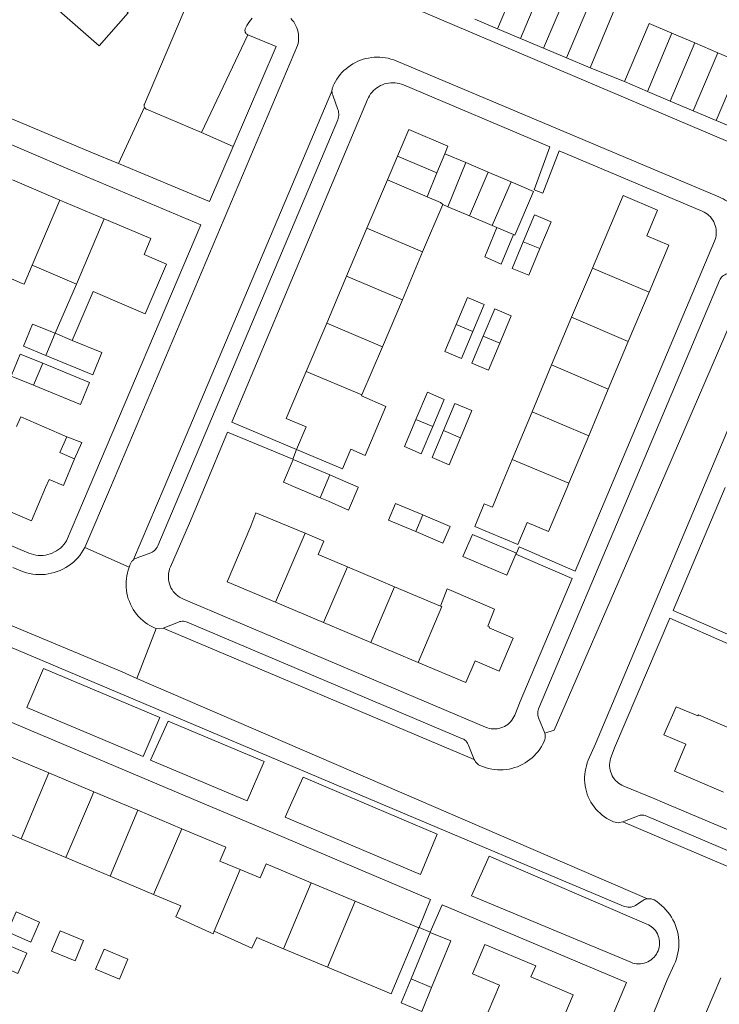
# Model space of a CAD drawing. Header units: metres. Extents: x 89888 to 94270, y 464165 to 468904.
# Tile 301 of 369: x 92891 to 92979, y 466975 to 467098. Entities that reach past the tile are written whole.
import ezdxf

# ---------------------------------------------------------------- set-up
doc = ezdxf.new("R2010")
doc.units = ezdxf.units.M
for name, color, linetype, lineweight in [('B_BEBOUWINGSGRENS_0', 251, 'CONTINUOUS', 13), ('B_LUIFEL_1', 251, 'CONTINUOUS', 13), ('B_TUSSENMUUR_0', 251, 'CONTINUOUS', 13), ('V_WEGGRENS_0', 251, 'CONTINUOUS', 13)]:
    doc.layers.add(name, color=color, linetype=linetype, lineweight=lineweight)

# ---------------------------------------------------------------- blocks, each defined once
blk = doc.blocks.new('OGT_BLOK1_ACAD_1_FMEBLOCK17')
at = {"layer": 'B_BEBOUWINGSGRENS_0'}
for p, q in [((-2.83, 1.75), (-4.28, -1.75)), ((4.06, -1.75), (4.28, -1.23))]:
    blk.add_line(p, q, dxfattribs=at)

msp = doc.modelspace()

# ---------------------------------------------------------------- linework, layer by layer
at = {"layer": 'B_BEBOUWINGSGRENS_0'}
for p, q in [((92951.43, 467097.13), (92948.55, 467098.34)), ((92954.32, 467095.92), (92951.43, 467097.13)), ((92957.2, 467094.7), (92954.32, 467095.92)), ((92973.3, 467096.59), (92976.18, 467095.36)), ((92960.08, 467093.5), (92957.2, 467094.7)), ((92976.18, 467095.36), (92979.07, 467094.14)), ((92963.04, 467092.25), (92960.08, 467093.5)), ((92979.07, 467094.14), (92981.95, 467092.92)), ((92970.23, 467089.28), (92967.35, 467090.5)), ((92973.11, 467088.06), (92970.23, 467089.28)), ((92975.99, 467086.84), (92973.11, 467088.06)), ((92978.87, 467085.62), (92975.99, 467086.84)), ((92981.76, 467084.4), (92978.87, 467085.62)), ((92938.87, 467081.16), (92937.59, 467078.15)), ((92947.44, 467080.33), (92944.8, 467081.45)), ((92950.24, 467079.14), (92947.44, 467080.33)), ((92896.48, 467075.63), (92890.5, 467078.17)), ((92937.59, 467078.15), (92935.02, 467072.09)), ((92953.12, 467077.92), (92950.24, 467079.14)), ((92902.01, 467073.28), (92896.48, 467075.63)), ((92942.02, 467069.11), (92944.55, 467075.07)), ((92944.55, 467075.07), (92945.2, 467074.79)), ((92945.2, 467074.79), (92947.88, 467073.66)), ((92947.88, 467073.66), (92950.73, 467072.45)), ((92956.07, 467073.76), (92954.66, 467070.4)), ((92935.02, 467072.09), (92932.47, 467066.07)), ((92950.73, 467072.45), (92951.32, 467072.2)), ((92939.47, 467063.1), (92942.02, 467069.11)), ((92893, 467067.43), (92898.54, 467065.05)), ((92963.35, 467067.09), (92960.7, 467060.93)), ((92932.47, 467066.07), (92929.97, 467060.17)), ((92898.54, 467065.05), (92895.89, 467058.9)), ((92967.84, 467057.88), (92970.44, 467064.07)), ((92936.97, 467057.21), (92939.47, 467063.1)), ((92960.7, 467060.93), (92958.2, 467054.91)), ((92929.97, 467060.17), (92927.39, 467054.09)), ((92934.4, 467051.16), (92936.97, 467057.21)), ((92965.33, 467051.89), (92967.84, 467057.88)), ((92958.2, 467054.91), (92955.76, 467049.03)), ((92934.35, 467051.03), (92934.4, 467051.16)), ((92962.87, 467046.02), (92965.33, 467051.89)), ((92955.76, 467049.03), (92953.26, 467043.03)), ((92960.37, 467040.05), (92962.87, 467046.02)), ((92931.4, 467040.66), (92930.36, 467041.1)), ((92926.1, 467039.53), (92929.15, 467038.24)), ((92953.79, 467031.26), (92953.73, 467031.14)), ((92938.5, 467027.05), (92932.57, 467029.55)), ((92944.24, 467024.63), (92938.5, 467027.05)), ((92923.53, 467025.11), (92929.57, 467022.56)), ((92929.57, 467022.56), (92935.51, 467020.05)), ((92935.51, 467020.05), (92941.44, 467017.55)), ((92900.75, 467001.29), (92895.08, 467003.67)), ((92911.8, 466996.66), (92906.26, 466998.98)), ((92891.6, 466995.38), (92897.21, 466993.03)), ((92897.21, 466993.03), (92902.79, 466990.69)), ((92902.79, 466990.69), (92908.24, 466988.41)), ((92933.54, 466987.55), (92928, 466989.87)), ((92941.54, 466984.2), (92933.54, 466987.55)), ((92942.95, 466983.62), (92940.56, 466977.79)), ((92924.53, 466981.59), (92930.07, 466979.27))]:
    msp.add_line(p, q, dxfattribs=at)
for points in [[(92897.09, 467106.3), (92893.37, 467102.07), (92901.4, 467095.01), (92905.03, 467099.14), (92903.6, 467100.4)], [(92963.21, 467100.93), (92966.16, 467099.69), (92963.04, 467092.25)], [(92967.35, 467090.5), (92970.45, 467097.8), (92973.3, 467096.59)], [(92944.8, 467081.45), (92945.2, 467082.38), (92940.28, 467084.47), (92938.87, 467081.16)], [(92953.41, 467071.31), (92953.6, 467071.23), (92955.94, 467076.72), (92953.12, 467077.92)], [(92970.44, 467064.07), (92972.91, 467069.97), (92970.15, 467071.14), (92971.5, 467074.34), (92967.21, 467076.19), (92963.35, 467067.09)], [(92907.04, 467068.77), (92907.16, 467069.07), (92907.89, 467070.79), (92902.01, 467073.28)], [(92956.74, 467069.54), (92958.14, 467072.9), (92956.07, 467073.76)], [(92951.32, 467072.2), (92949.84, 467068.48), (92951.86, 467067.59), (92953.41, 467071.31)], [(92954.66, 467070.4), (92953.26, 467067.04), (92955.34, 467066.18), (92956.74, 467069.54)], [(92898.03, 467057.99), (92900.65, 467064.15), (92904.85, 467062.32), (92907.16, 467061.34), (92909.86, 467067.58), (92907.04, 467068.77)], [(92886.02, 467067.61), (92886.61, 467067.35), (92891.73, 467065.16), (92891.99, 467065.05), (92893, 467067.43)], [(92948.32, 467059.1), (92949.74, 467062.5), (92947.64, 467063.38), (92946.22, 467059.99)], [(92951.71, 467057.66), (92953.15, 467061.08), (92951.07, 467061.96), (92949.63, 467058.54)], [(92895.89, 467058.9), (92893.03, 467060.04), (92891.89, 467057.27), (92894.72, 467056.1)], [(92946.22, 467059.99), (92944.79, 467056.59), (92946.9, 467055.71), (92948.32, 467059.1)], [(92949.63, 467058.54), (92948.18, 467055.12), (92950.27, 467054.24), (92951.71, 467057.66)], [(92894.72, 467056.1), (92900.6, 467053.68), (92901.75, 467056.46), (92898.03, 467057.99)], [(92894.31, 467055.13), (92891.49, 467056.28), (92890.35, 467053.51), (92893.15, 467052.36)], [(92893.15, 467052.36), (92899.06, 467049.93), (92900.2, 467052.7), (92894.31, 467055.13)], [(92927.39, 467054.09), (92924.89, 467048.2), (92927.39, 467047.14), (92926.19, 467044.31)], [(92926.19, 467044.31), (92931.95, 467041.86), (92933, 467044.33), (92934.79, 467043.56), (92937.4, 467049.68), (92934.35, 467051.03)], [(92943.28, 467047.18), (92944.71, 467050.59), (92942.61, 467051.48), (92941.17, 467048.07)], [(92946.76, 467045.78), (92948.18, 467049.19), (92946.04, 467050.08), (92944.62, 467046.67)], [(92897.35, 467045.89), (92891.56, 467048.39), (92891.03, 467047.17)], [(92941.17, 467048.07), (92939.73, 467044.66), (92941.84, 467043.77), (92943.28, 467047.18)], [(92944.62, 467046.67), (92943.21, 467043.27), (92945.34, 467042.38), (92946.76, 467045.78)], [(92898.32, 467043.14), (92896.47, 467043.9), (92897.35, 467045.89)], [(92894.68, 467039.53), (92895.11, 467040.54), (92896.91, 467039.79), (92898.32, 467043.14)], [(92930.36, 467041.1), (92925.74, 467043.05), (92924.53, 467040.19), (92926.1, 467039.53)], [(92933.93, 467039.53), (92933.94, 467039.57), (92931.4, 467040.66)], [(92887.09, 467037.82), (92892.92, 467035.35), (92894.68, 467039.53)], [(92929.15, 467038.24), (92930.2, 467037.8), (92932.72, 467036.67), (92933.93, 467039.53)], [(92951.81, 467039.53), (92950.78, 467037.04), (92949.74, 467037.48), (92948.55, 467034.61), (92953.99, 467032.35), (92955.14, 467035.11), (92957.83, 467033.99), (92960.15, 467039.53)], [(92942.05, 467036.07), (92938.63, 467037.51), (92937.75, 467035.42), (92941.16, 467033.98)], [(92927.26, 467033.77), (92921.06, 467036.36), (92920.43, 467034.67), (92917.48, 467027.66), (92923.53, 467025.11)], [(92941.16, 467033.98), (92944.57, 467032.54), (92945.46, 467034.63), (92942.05, 467036.07)], [(92932.57, 467029.55), (92928.92, 467031.09), (92929.59, 467032.8), (92927.26, 467033.77)], [(92953.73, 467031.14), (92952.6, 467028.5), (92947.08, 467030.86), (92948.27, 467033.62), (92953.79, 467031.26)], [(92950.36, 467021.88), (92950.42, 467022.02), (92950.19, 467022.12), (92951.05, 467024.25), (92945.32, 467026.71), (92945.1, 467026.8), (92944.24, 467024.63)], [(92941.44, 467017.55), (92947.46, 467015.01), (92948.61, 467017.73), (92951.62, 467016.46), (92953.38, 467020.61), (92950.36, 467021.88)], [(92980.24, 467009.42), (92976.65, 467010.95), (92976.59, 467010.82), (92973.83, 467011.99), (92972.32, 467008.47), (92975.08, 467007.29), (92973.63, 467003.9), (92979.8, 467001.26)], [(92895.08, 467003.67), (92889.39, 467006.05), (92886.85, 467000), (92885.91, 466997.76), (92891.6, 466995.38)], [(92906.26, 466998.98), (92903.83, 467000), (92900.75, 467001.29)], [(92919.1, 466991.53), (92916.57, 466992.59), (92917.31, 466994.36), (92911.8, 466996.66)], [(92928, 466989.87), (92922.36, 466992.23), (92921.63, 466990.47), (92919.1, 466991.53)], [(92908.24, 466988.41), (92911.66, 466986.98), (92911.03, 466985.58), (92915.71, 466983.47), (92915.85, 466983.78)], [(92890.99, 466986.21), (92889.9, 466983.69), (92892.84, 466982.41), (92893.93, 466984.94), (92890.99, 466986.21)], [(92930.07, 466979.27), (92938.07, 466975.92), (92941.54, 466984.2)], [(92896.49, 466983.83), (92895.43, 466981.26), (92898.39, 466980.05), (92899.44, 466982.62), (92896.49, 466983.83)], [(92915.85, 466983.78), (92920.58, 466981.65), (92921.18, 466982.99), (92924.53, 466981.59)], [(92943.15, 466976.73), (92945.55, 466982.56), (92942.95, 466983.62)], [(92889.26, 466982.31), (92888.18, 466979.76), (92891.21, 466978.47), (92892.3, 466981.01), (92889.26, 466982.31)], [(92958.49, 466970.05), (92960.93, 466975.79), (92955.62, 466978.05), (92956.21, 466979.43), (92949.84, 466982.13), (92948.27, 466978.45), (92951.68, 466977.01), (92950.25, 466973.64)], [(92902.01, 466981.52), (92900.96, 466979.01), (92903.95, 466977.76), (92905.01, 466980.26), (92902.01, 466981.52)], [(92940.56, 466977.79), (92939.33, 466974.79), (92941.92, 466973.71), (92943.15, 466976.73)]]:
    msp.add_lwpolyline(points, dxfattribs=at)
at = {"layer": 'B_LUIFEL_1'}
msp.add_lwpolyline([(92898.32, 467043.14), (92899.24, 467045.16), (92897.35, 467045.89)], dxfattribs=at)
at = {"layer": 'B_TUSSENMUUR_0'}
for p, q in [((92951.43, 467097.13), (92954.56, 467104.56)), ((92954.32, 467095.92), (92957.44, 467103.35)), ((92957.2, 467094.7), (92960.33, 467102.14)), ((92960.08, 467093.5), (92963.21, 467100.93)), ((92970.23, 467089.28), (92973.3, 467096.59)), ((92973.11, 467088.06), (92976.18, 467095.36)), ((92975.99, 467086.84), (92979.07, 467094.14)), ((92978.87, 467085.62), (92981.95, 467092.92)), ((92938.87, 467081.16), (92943.81, 467079.06)), ((92944.8, 467081.45), (92943.81, 467079.06)), ((92947.44, 467080.33), (92945.2, 467074.79)), ((92937.59, 467078.15), (92942.57, 467076.05)), ((92943.81, 467079.06), (92942.57, 467076.05)), ((92950.24, 467079.14), (92947.88, 467073.66)), ((92953.12, 467077.92), (92950.73, 467072.45)), ((92893, 467067.43), (92896.48, 467075.63)), ((92898.54, 467065.05), (92902.01, 467073.28)), ((92935.02, 467072.09), (92942.02, 467069.11)), ((92951.32, 467072.2), (92953.41, 467071.31)), ((92954.66, 467070.4), (92956.74, 467069.54)), ((92963.35, 467067.09), (92970.44, 467064.07)), ((92932.47, 467066.07), (92939.47, 467063.1)), ((92967.84, 467057.88), (92960.7, 467060.93)), ((92929.97, 467060.17), (92936.97, 467057.21)), ((92946.22, 467059.99), (92948.32, 467059.1)), ((92894.72, 467056.1), (92895.89, 467058.9)), ((92898.03, 467057.99), (92895.89, 467058.9)), ((92949.63, 467058.54), (92951.71, 467057.66)), ((92893.15, 467052.36), (92894.31, 467055.13)), ((92965.33, 467051.89), (92958.2, 467054.91)), ((92927.39, 467054.09), (92934.4, 467051.16)), ((92955.76, 467049.03), (92962.87, 467046.02)), ((92941.17, 467048.07), (92943.28, 467047.18)), ((92944.62, 467046.67), (92946.76, 467045.78)), ((92953.26, 467043.03), (92960.37, 467040.05)), ((92930.36, 467041.1), (92929.69, 467039.53)), ((92929.69, 467039.53), (92929.15, 467038.24)), ((92942.05, 467036.07), (92941.16, 467033.98)), ((92927.26, 467033.77), (92923.53, 467025.11)), ((92932.57, 467029.55), (92929.57, 467022.56)), ((92935.51, 467020.05), (92938.5, 467027.05)), ((92900.2, 467000), (92900.75, 467001.29)), ((92897.21, 466993.03), (92900.2, 467000)), ((92902.79, 466990.69), (92906.26, 466998.98)), ((92908.24, 466988.41), (92911.8, 466996.66)), ((92915.85, 466983.78), (92919.1, 466991.53)), ((92924.53, 466981.59), (92928, 466989.87)), ((92930.07, 466979.27), (92933.54, 466987.55)), ((92940.56, 466977.79), (92943.15, 466976.73))]:
    msp.add_line(p, q, dxfattribs=at)
for points in [[(92942.57, 467076.05), (92944.27, 467075.33), (92944.55, 467075.07)], [(92944.24, 467024.63), (92944.41, 467024.56), (92941.44, 467017.55)], [(92891.6, 466995.38), (92893.54, 467000), (92895.08, 467003.67)]]:
    msp.add_lwpolyline(points, dxfattribs=at)
at = {"layer": 'V_WEGGRENS_0'}
for p, q in [((92930.05, 467104.38), (93048.99, 467053.79)), ((92914.27, 467084.12), (92920.05, 467096.39)), ((92967.35, 467090.5), (92963.04, 467092.25)), ((92930.63, 467089.3), (92909.57, 467039.53)), ((92903.83, 467080.2), (92907.09, 467087.3)), ((92914.27, 467084.12), (92918.21, 467082.36)), ((92918.21, 467082.36), (92915.26, 467075.44)), ((92915.26, 467075.44), (92903.83, 467080.2)), ((92914.16, 467072.51), (92900.16, 467039.53)), ((92926.19, 467044.31), (92918.06, 467047.72)), ((92914.62, 467039.53), (92917.53, 467046.47)), ((92899.61, 467031.98), (92902.81, 467039.53)), ((92909.57, 467039.53), (92905.73, 467030.47)), ((92965.62, 467039.53), (92961.18, 467029.02)), ((92973.47, 467024.08), (92980, 467039.53)), ((92905.17, 467029.5), (92899.61, 467031.98)), ((92953.73, 467031.14), (92960.79, 467028.09)), ((92973.05, 467023.11), (92981.05, 467019.59)), ((92906.14, 467015.54), (92908.56, 467021.8)), ((92948.48, 467005.37), (92909.42, 467021.85)), ((92894.42, 467016.78), (92909.03, 467010.65)), ((92906.14, 467015.54), (92970.27, 466987.86)), ((92910.06, 467010.19), (92922.13, 467005.11)), ((92927, 467003.12), (92934.38, 467000)), ((92934.38, 467000), (92943.84, 466995.99)), ((93004.57, 466981.63), (92967.16, 466997.52)), ((92944.45, 466987.11), (92967.6, 466977.36)), ((92977.54, 466973.39), (92979.46, 466977.92))]:
    msp.add_line(p, q, dxfattribs=at)
for points in [[(92933.26, 467129.09), (92933.29, 467129.17), (92933.29, 467129.26), (92933.28, 467129.35), (92933.25, 467129.43), (92933.2, 467129.5), (92933.13, 467129.56), (92933.06, 467129.6), (92926.61, 467132.32), (92926.51, 467132.35), (92926.41, 467132.36), (92926.31, 467132.35), (92926.21, 467132.32), (92926.13, 467132.27), (92926.05, 467132.21), (92925.98, 467132.14), (92925.93, 467132.05), (92907.09, 467087.68), (92907.07, 467087.61), (92907.06, 467087.53), (92907.05, 467087.45), (92907.07, 467087.37), (92907.09, 467087.3)], [(92902.81, 467039.53), (92926.3, 467095.04), (92926.38, 467095.31), (92926.42, 467095.59), (92926.45, 467095.87), (92926.45, 467096.15), (92926.43, 467096.44), (92926.38, 467096.72), (92926.32, 467096.99), (92926.23, 467097.26), (92926.11, 467097.52), (92925.98, 467097.77), (92925.83, 467098.01), (92925.65, 467098.23)], [(92920.63, 467098.48), (92920.43, 467098.28), (92920.26, 467098.05), (92920.1, 467097.82), (92919.96, 467097.57), (92919.75, 467097.15), (92919.72, 467097.04), (92919.71, 467096.93), (92919.72, 467096.82), (92919.75, 467096.71), (92919.8, 467096.61), (92919.87, 467096.52), (92919.96, 467096.45), (92920.05, 467096.39)], [(92925.65, 467098.23), (92925.46, 467098.44)], [(92920.05, 467096.39), (92923.62, 467094.92), (92918.21, 467082.36)], [(92935.59, 467093.53), (92935.24, 467093.47), (92934.89, 467093.4), (92934.55, 467093.31), (92934.22, 467093.19), (92933.89, 467093.06), (92933.57, 467092.91), (92933.26, 467092.73), (92932.96, 467092.55), (92932.67, 467092.34)], [(92935.59, 467093.53), (92935.94, 467093.56), (92936.29, 467093.58), (92936.65, 467093.57), (92937, 467093.54), (92937.35, 467093.49), (92937.7, 467093.43), (92938.04, 467093.34), (92938.38, 467093.23), (92938.71, 467093.1), (92979.2, 467076.04), (92979.47, 467075.92), (92979.74, 467075.78), (92980, 467075.63), (92980.26, 467075.47), (92980.51, 467075.3)], [(92932.67, 467092.34), (92932.4, 467092.12), (92932.14, 467091.89), (92931.89, 467091.64), (92931.66, 467091.38), (92931.45, 467091.1), (92931.25, 467090.81), (92931.07, 467090.51), (92930.9, 467090.21), (92930.79, 467089.98), (92930.72, 467089.81), (92930.69, 467089.71), (92930.66, 467089.61), (92930.65, 467089.51), (92930.63, 467089.41), (92930.63, 467089.3)], [(92903.83, 467080.2), (92900.36, 467081.64), (92881.06, 467089.76)], [(92930.63, 467089.3), (92930.64, 467089.2), (92930.65, 467089.09), (92930.67, 467088.99), (92930.69, 467088.89), (92930.72, 467088.79), (92931.38, 467087.01), (92931.44, 467086.83), (92931.47, 467086.64), (92931.49, 467086.45), (92931.48, 467086.26), (92931.46, 467086.07), (92931.41, 467085.89), (92931.35, 467085.71), (92911.85, 467039.53)], [(92918.06, 467047.72), (92935.09, 467088.26), (92935.2, 467088.51), (92935.34, 467088.74), (92935.49, 467088.97), (92935.66, 467089.18), (92935.84, 467089.38), (92936.04, 467089.56), (92936.26, 467089.72), (92936.48, 467089.87), (92936.72, 467090), (92936.96, 467090.12)], [(92936.96, 467090.12), (92937.22, 467090.21), (92937.48, 467090.28), (92937.74, 467090.33), (92938.01, 467090.36), (92938.28, 467090.37), (92938.55, 467090.36), (92938.82, 467090.32), (92939.09, 467090.27), (92939.35, 467090.19), (92939.6, 467090.1), (92957.99, 467082.32)], [(92907.09, 467087.3), (92907.13, 467087.23), (92907.17, 467087.17), (92907.23, 467087.11), (92907.29, 467087.06), (92907.36, 467087.03), (92914.27, 467084.12)], [(92864.64, 467043.12), (92882.72, 467085.82), (92897.45, 467079.55), (92914.16, 467072.51)], [(92957.99, 467082.32), (92956.01, 467076.92), (92957.12, 467076.51), (92959.16, 467081.83)], [(92959.16, 467081.83), (92977.13, 467074.23), (92977.35, 467074.12), (92977.57, 467073.99), (92977.78, 467073.85), (92977.97, 467073.68), (92978.14, 467073.51), (92978.3, 467073.31), (92978.45, 467073.11), (92978.57, 467072.89), (92978.68, 467072.66)], [(92978.68, 467072.66), (92978.76, 467072.42), (92978.82, 467072.18), (92978.87, 467071.93), (92978.89, 467071.68), (92978.88, 467071.43), (92978.86, 467071.18), (92978.82, 467070.93), (92978.75, 467070.69), (92978.66, 467070.46), (92965.62, 467039.53)], [(92991.47, 467069.13), (92991.15, 467068.99), (92990.84, 467068.83), (92990.54, 467068.64), (92990.26, 467068.44), (92989.99, 467068.22), (92989.73, 467067.98), (92989.49, 467067.73), (92989.26, 467067.46), (92989.06, 467067.17), (92988.87, 467066.88), (92988.7, 467066.57), (92988.55, 467066.25), (92977.29, 467039.53)], [(92968.32, 467039.53), (92979.29, 467065.54), (92979.36, 467065.68), (92979.45, 467065.82), (92979.55, 467065.95), (92979.67, 467066.06), (92979.8, 467066.16), (92979.94, 467066.24), (92980.09, 467066.31), (92981.93, 467067.01), (92982.03, 467067.06), (92982.13, 467067.11), (92982.23, 467067.18), (92982.32, 467067.25), (92982.41, 467067.33)], [(92971.74, 467039.53), (92983.28, 467066.19), (92982.41, 467067.33)], [(92917.53, 467046.47), (92925.7, 467043.07), (92926.19, 467044.31)], [(92895.24, 467031.18), (92894.95, 467031.1), (92894.66, 467031.04), (92894.36, 467031), (92894.06, 467030.99), (92893.76, 467031), (92893.46, 467031.03), (92893.16, 467031.09), (92892.87, 467031.17), (92892.59, 467031.27), (92873.1, 467039.53)], [(92900.16, 467039.53), (92897.32, 467032.83), (92897.15, 467032.58), (92896.96, 467032.35), (92896.76, 467032.12), (92896.54, 467031.92), (92896.3, 467031.73), (92896.06, 467031.57), (92895.79, 467031.42), (92895.52, 467031.29), (92895.24, 467031.18)], [(92911.85, 467039.53), (92908.75, 467032.18), (92908.67, 467032.02), (92908.57, 467031.87), (92908.46, 467031.73), (92908.33, 467031.6), (92908.19, 467031.49), (92908.04, 467031.4), (92907.87, 467031.33), (92906.16, 467030.69), (92906.07, 467030.66), (92905.98, 467030.62), (92905.89, 467030.58), (92905.81, 467030.52), (92905.73, 467030.47)], [(92910.31, 467027.18), (92910.22, 467027.43), (92910.15, 467027.7), (92910.11, 467027.96), (92910.09, 467028.23), (92910.1, 467028.5), (92910.12, 467028.77), (92910.18, 467029.03), (92910.25, 467029.29), (92910.35, 467029.55), (92912.73, 467035.04), (92914.62, 467039.53)], [(92957.34, 467008.65), (92956.56, 467010.59), (92956.51, 467010.74), (92956.47, 467010.9), (92956.46, 467011.07), (92956.46, 467011.23), (92956.48, 467011.39), (92956.52, 467011.55), (92956.57, 467011.7), (92968.32, 467039.53)], [(92957.34, 467008.65), (92958.54, 467009.04), (92971.74, 467039.53)], [(92977.29, 467039.53), (92963.71, 467007.31), (92962.82, 467005.26)], [(92899.61, 467031.98), (92899.41, 467031.64), (92899.2, 467031.31), (92898.97, 467031), (92898.71, 467030.7), (92898.44, 467030.41), (92898.16, 467030.15), (92897.85, 467029.9), (92897.54, 467029.67), (92897.2, 467029.46), (92896.86, 467029.27), (92896.51, 467029.11), (92896.14, 467028.96)], [(92961.18, 467029.02), (92954.13, 467032.05), (92953.79, 467031.26)], [(92905.73, 467030.47), (92905.65, 467030.4), (92905.58, 467030.33), (92905.52, 467030.26), (92905.46, 467030.18), (92905.41, 467030.1), (92905.33, 467029.94), (92905.27, 467029.77), (92905.17, 467029.5)], [(92896.14, 467028.96), (92895.77, 467028.84), (92895.39, 467028.74), (92895.01, 467028.66), (92894.62, 467028.61), (92894.23, 467028.58), (92893.84, 467028.58), (92893.45, 467028.6), (92893.06, 467028.64), (92892.67, 467028.71), (92892.29, 467028.8), (92891.91, 467028.91), (92891.55, 467029.05), (92890.57, 467029.46)], [(92908.56, 467021.8), (92908.43, 467021.85), (92908.09, 467022), (92907.77, 467022.18), (92907.46, 467022.37), (92907.16, 467022.58), (92906.87, 467022.81), (92906.6, 467023.06), (92906.34, 467023.33), (92906.1, 467023.6), (92905.88, 467023.9), (92905.68, 467024.2), (92905.49, 467024.52), (92905.33, 467024.85), (92905.19, 467025.19), (92905.06, 467025.53), (92904.96, 467025.89), (92904.88, 467026.24), (92904.82, 467026.61), (92904.79, 467026.97), (92904.78, 467027.34), (92904.79, 467027.71), (92904.82, 467028.08), (92904.87, 467028.44), (92904.95, 467028.8), (92905.05, 467029.15), (92905.17, 467029.5)], [(92960.79, 467028.09), (92954.27, 467012.63), (92953.58, 467010.92), (92953.48, 467010.7), (92953.36, 467010.49), (92953.22, 467010.29), (92953.06, 467010.1), (92952.89, 467009.92), (92952.7, 467009.77), (92952.5, 467009.63), (92952.29, 467009.5), (92952.07, 467009.4)], [(92874.39, 467026.18), (92936.32, 467000), (92967.22, 466986.94), (92967.4, 466986.87), (92967.6, 466986.83), (92967.8, 466986.8), (92968, 466986.8), (92968.2, 466986.82), (92968.4, 466986.87), (92968.59, 466986.93), (92968.76, 466987.02), (92968.93, 466987.13), (92969.61, 466987.61), (92969.73, 466987.69), (92969.86, 466987.75), (92969.99, 466987.8), (92970.13, 466987.84), (92970.27, 466987.86)], [(92952.07, 467009.4), (92951.84, 467009.32), (92951.6, 467009.25), (92951.36, 467009.21), (92951.12, 467009.19), (92950.87, 467009.19), (92950.63, 467009.21), (92950.39, 467009.26), (92950.15, 467009.32), (92949.92, 467009.41), (92911.97, 467025.49), (92911.72, 467025.6), (92911.49, 467025.74), (92911.27, 467025.9), (92911.07, 467026.07), (92910.88, 467026.27), (92910.71, 467026.47), (92910.55, 467026.7), (92910.42, 467026.93), (92910.31, 467027.18)], [(92981.18, 467019.87), (92981.5, 467020.59), (92981.26, 467020.69), (92973.47, 467024.08)], [(92888, 467023.05), (92890.07, 467022.3), (92904.27, 467016.35), (92906.14, 467015.54)], [(92909.42, 467021.85), (92911.36, 467022.62), (92911.51, 467022.67), (92911.67, 467022.7), (92911.83, 467022.72), (92911.99, 467022.72), (92912.15, 467022.7), (92912.31, 467022.66), (92912.46, 467022.6), (92947.04, 467007.97), (92947.19, 467007.9), (92947.33, 467007.8), (92947.46, 467007.68), (92947.57, 467007.55), (92947.67, 467007.41), (92947.74, 467007.25), (92948.48, 467005.37)], [(92965.71, 467003.54), (92965.63, 467003.77), (92965.56, 467004.01), (92965.51, 467004.25), (92965.49, 467004.5), (92965.49, 467004.74), (92965.51, 467004.99), (92965.55, 467005.24), (92965.61, 467005.48), (92965.69, 467005.71), (92966.12, 467006.8), (92973.05, 467023.11)], [(92909.42, 467021.85), (92908.99, 467021.76), (92908.56, 467021.8)], [(92909.03, 467010.65), (92906.92, 467005.74), (92892.3, 467011.88), (92894.42, 467016.78)], [(92888.35, 467010.86), (92888.53, 467010.79), (92914.09, 467000), (92923.55, 466996), (92943, 466987.76)], [(92922.13, 467005.11), (92919.99, 467000.17), (92907.86, 467005.28), (92910.06, 467010.19)], [(92957.29, 467007.66), (92957.26, 467007.6), (92957.07, 467007.22), (92956.93, 467006.98)], [(92957.29, 467007.66), (92957.37, 467007.86), (92957.41, 467008.02), (92957.42, 467008.18), (92957.42, 467008.34), (92957.39, 467008.49), (92957.34, 467008.65)], [(92956.93, 467006.98), (92956.73, 467006.67), (92956.51, 467006.38), (92956.28, 467006.09), (92956.03, 467005.83), (92955.77, 467005.58), (92955.49, 467005.34), (92955.2, 467005.13), (92954.89, 467004.93), (92954.58, 467004.75), (92954.25, 467004.59), (92953.91, 467004.45), (92953.57, 467004.33), (92953.22, 467004.23), (92952.87, 467004.15), (92952.51, 467004.1), (92952.14, 467004.06), (92951.78, 467004.05), (92951.42, 467004.06), (92951.05, 467004.09), (92950.69, 467004.15), (92950.34, 467004.22), (92949.99, 467004.32), (92949.64, 467004.43), (92949.32, 467004.56), (92949.21, 467004.6), (92949.05, 467004.69), (92948.9, 467004.8), (92948.77, 467004.92), (92948.66, 467005.06), (92948.56, 467005.21), (92948.48, 467005.37)], [(92967.16, 466997.52), (92966.56, 466997.42), (92965.99, 466997.52), (92965.48, 466997.79), (92965.16, 466997.96), (92964.86, 466998.16), (92964.57, 466998.37), (92964.29, 466998.61), (92964.03, 466998.86), (92963.78, 466999.12), (92963.55, 466999.4), (92963.34, 466999.69), (92963.15, 467000), (92962.98, 467000.32), (92962.82, 467000.65), (92962.69, 467000.99), (92962.58, 467001.34), (92962.49, 467001.69), (92962.42, 467002.04), (92962.37, 467002.41), (92962.35, 467002.77), (92962.35, 467003.13), (92962.37, 467003.5), (92962.42, 467003.86), (92962.49, 467004.22), (92962.58, 467004.57), (92962.69, 467004.92), (92962.82, 467005.26)], [(92943.84, 466995.99), (92941.73, 466990.93), (92924.77, 466998.12), (92925.61, 467000), (92927, 467003.12)], [(93007.88, 466985.92), (93007.64, 466985.83), (93007.39, 466985.76), (93007.14, 466985.71), (93006.88, 466985.68), (93006.63, 466985.68), (93006.37, 466985.69), (93006.12, 466985.72), (93005.87, 466985.77), (93005.62, 466985.84), (93005.38, 466985.93), (93000, 466988.21), (92972.14, 467000), (92971.17, 467000.41), (92967.26, 467002.01), (92967.04, 467002.11), (92966.82, 467002.24), (92966.62, 467002.38), (92966.43, 467002.53), (92966.25, 467002.71), (92966.09, 467002.9), (92965.95, 467003.1), (92965.82, 467003.31), (92965.71, 467003.54)], [(93004.57, 466981.63), (93003.7, 466983.67), (93003.64, 466983.79), (93003.57, 466983.9), (93003.47, 466984.01), (93003.37, 466984.1), (93003.26, 466984.17), (93003.13, 466984.23), (93000, 466985.56), (92969.94, 466998.3), (92969.8, 466998.35), (92969.65, 466998.37), (92969.49, 466998.38), (92969.34, 466998.35), (92969.19, 466998.31), (92967.16, 466997.52)], [(92971.24, 466983.86), (92971.37, 466983.66), (92971.49, 466983.44), (92971.59, 466983.22), (92971.67, 466982.99), (92971.72, 466982.76), (92971.75, 466982.52), (92971.76, 466982.27), (92971.75, 466982.03), (92971.72, 466981.79), (92971.66, 466981.56), (92971.58, 466981.33), (92971.48, 466981.11), (92971.36, 466980.9), (92971.22, 466980.7), (92971.07, 466980.51), (92970.89, 466980.34), (92970.71, 466980.19), (92970.5, 466980.06), (92970.29, 466979.94), (92970.07, 466979.84), (92969.84, 466979.77), (92969.6, 466979.72), (92969.36, 466979.69), (92969.12, 466979.68), (92968.88, 466979.7), (92968.64, 466979.73), (92968.4, 466979.79), (92968.17, 466979.88), (92948.16, 466988.25), (92950.36, 466993.22)], [(92950.36, 466993.22), (92970.18, 466984.68), (92970.38, 466984.59), (92970.58, 466984.47), (92970.76, 466984.34), (92970.93, 466984.19), (92971.09, 466984.03), (92971.24, 466983.86)], [(92970.27, 466987.86), (92970.42, 466987.87), (92970.56, 466987.87), (92970.7, 466987.85), (92970.84, 466987.81), (92970.98, 466987.77), (92971.08, 466987.71), (92971.41, 466987.5), (92971.72, 466987.27), (92972.02, 466987.03), (92972.31, 466986.76), (92972.57, 466986.48), (92972.82, 466986.18), (92973.05, 466985.87), (92973.26, 466985.54), (92973.45, 466985.21), (92973.62, 466984.86), (92973.77, 466984.5), (92973.9, 466984.13), (92974, 466983.76), (92974.08, 466983.38), (92974.14, 466982.99), (92974.17, 466982.61)], [(92943, 466987.76), (92941.57, 466984.24), (92942.97, 466983.66), (92944.45, 466987.11)], [(92974.17, 466982.61), (92974.18, 466982.22), (92974.17, 466981.84), (92974.13, 466981.45), (92974.07, 466981.07), (92973.99, 466980.7), (92973.88, 466980.33), (92973.76, 466979.96), (92973.61, 466979.61)], [(92973.61, 466979.61), (92972.74, 466977.69), (92971.68, 466975.13)], [(92967.6, 466977.36), (92948.39, 466931.74), (92948.3, 466931.55), (92948.19, 466931.38), (92948.05, 466931.21), (92947.91, 466931.07), (92947.74, 466930.94), (92947.57, 466930.83), (92947.38, 466930.74)], [(92971.68, 466975.13), (92970.86, 466973.16), (92970.81, 466973.03), (92970.77, 466972.96), (92970.73, 466972.89), (92970.68, 466972.82), (92970.62, 466972.75), (92970.57, 466972.69)]]:
    msp.add_lwpolyline(points, dxfattribs=at)

# ---------------------------------------------------------------- block references
at = {"layer": 'B_BEBOUWINGSGRENS_0'}
msp.add_blockref('OGT_BLOK1_ACAD_1_FMEBLOCK17', (92956.09, 467041.28), dxfattribs=at)

doc.saveas('drawing.dxf')
